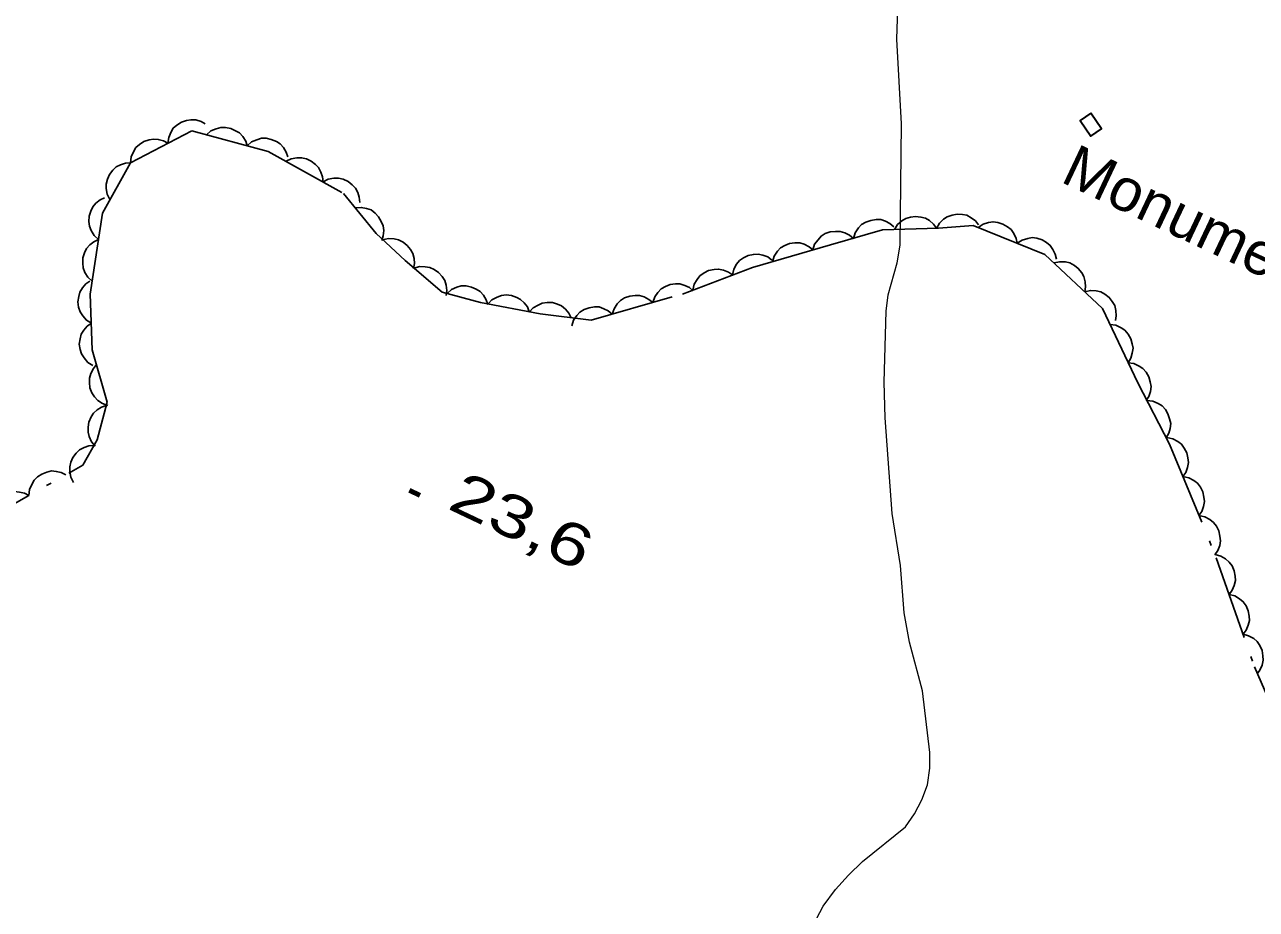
# Model space of a CAD drawing. Extents: x 356765 to 358572, y 5103174 to 5104650.
# Drawn here: x 357333.3 to 357377.11, y 5104145.05 to 5104176.51 of the extents above; entities that cross this region are included whole.
import ezdxf

# ---------------------------------------------------------------- set-up
doc = ezdxf.new("R2010")
doc.units = 0
doc.header["$LTSCALE"] = 0.6
doc.linetypes.add('DOT_DASHED', pattern=[7.7, 5, -1.2, 0.3, -1.2])
for name, color, linetype, lineweight in [('2', 7, 'Continuous', 13), ('3', 7, 'Continuous', 140), ('39', 7, 'Continuous', 35), ('44', 7, 'Continuous', 25)]:
    doc.layers.add(name, color=color, linetype=linetype, lineweight=lineweight)

msp = doc.modelspace()

# ---------------------------------------------------------------- linework, layer by layer
at = {"layer": '2'}
msp.add_lwpolyline([(357359.44, 5104140.86), (357361.7, 5104145.16), (357362.14, 5104145.76), (357362.61, 5104146.26), (357363.1, 5104146.75), (357364.63, 5104147.98), (357364.95, 5104148.45), (357365.21, 5104148.94), (357365.41, 5104149.48), (357365.5, 5104150.07), (357365.5, 5104150.63), (357365.24, 5104152.82), (357364.77, 5104154.55), (357364.59, 5104155.59), (357364.45, 5104157.28), (357364.16, 5104159.13), (357363.91, 5104162.53), (357363.87, 5104163.8), (357363.95, 5104166.32), (357364.02, 5104166.9), (357364.34, 5104168.04), (357364.44, 5104168.67), (357364.49, 5104172.98), (357364.33, 5104176), (357364.38, 5104177.82)], dxfattribs=at)
at = {"layer": '3'}
msp.add_line((357346.99, 5104159.95), (357347.35, 5104159.78), dxfattribs=at)
at = {"layer": '39'}
msp.add_lwpolyline([(357371.23, 5104173.36), (357370.85, 5104173.1), (357371.23, 5104172.54), (357371.61, 5104172.81), (357371.23, 5104173.36)], close=True, dxfattribs=at)
at = {"layer": '44'}
for points in [[(357338.39, 5104172.29), (357338.42, 5104172.5), (357338.5, 5104172.68), (357338.58, 5104172.83), (357338.71, 5104172.94), (357338.87, 5104173.04), (357339.05, 5104173.1), (357339.21, 5104173.13), (357339.39, 5104173.12), (357339.57, 5104173.07), (357339.72, 5104172.98)], [(357339.77, 5104172.59), (357339.92, 5104172.73), (357340.11, 5104172.81), (357340.27, 5104172.85), (357340.44, 5104172.85), (357340.63, 5104172.82), (357340.8, 5104172.74), (357340.94, 5104172.66), (357341.06, 5104172.53), (357341.16, 5104172.37), (357341.21, 5104172.2)], [(357341.21, 5104172.2), (357341.37, 5104172.34), (357341.56, 5104172.42), (357341.72, 5104172.47), (357341.89, 5104172.47), (357342.07, 5104172.43), (357342.25, 5104172.35), (357342.39, 5104172.27), (357342.51, 5104172.14), (357342.6, 5104171.98), (357342.66, 5104171.81)], [(357337.06, 5104171.6), (357337.08, 5104171.81), (357337.17, 5104171.99), (357337.25, 5104172.14), (357337.38, 5104172.25), (357337.54, 5104172.35), (357337.72, 5104172.41), (357337.88, 5104172.44), (357338.05, 5104172.43), (357338.23, 5104172.38), (357338.39, 5104172.29)], [(357336.33, 5104170.29), (357336.23, 5104170.48), (357336.2, 5104170.68), (357336.19, 5104170.84), (357336.24, 5104171.01), (357336.31, 5104171.18), (357336.43, 5104171.33), (357336.55, 5104171.45), (357336.7, 5104171.53), (357336.88, 5104171.58), (357337.06, 5104171.6)], [(357342.6, 5104171.65), (357342.78, 5104171.74), (357342.98, 5104171.78), (357343.15, 5104171.78), (357343.32, 5104171.74), (357343.49, 5104171.66), (357343.64, 5104171.54), (357343.75, 5104171.43), (357343.83, 5104171.27), (357343.89, 5104171.1), (357343.91, 5104170.92)], [(357343.91, 5104170.92), (357344.09, 5104171.01), (357344.29, 5104171.05), (357344.46, 5104171.05), (357344.63, 5104171.01), (357344.8, 5104170.93), (357344.95, 5104170.81), (357345.06, 5104170.7), (357345.15, 5104170.54), (357345.2, 5104170.37), (357345.22, 5104170.19)], [(357335.92, 5104168.87), (357335.77, 5104169.01), (357335.66, 5104169.19), (357335.6, 5104169.34), (357335.58, 5104169.51), (357335.59, 5104169.7), (357335.65, 5104169.88), (357335.72, 5104170.03), (357335.83, 5104170.16), (357335.98, 5104170.28), (357336.14, 5104170.35)], [(357345.06, 5104170), (357345.27, 5104170.01), (357345.46, 5104169.97), (357345.62, 5104169.92), (357345.76, 5104169.81), (357345.89, 5104169.68), (357345.98, 5104169.51), (357346.05, 5104169.36), (357346.07, 5104169.19), (357346.05, 5104169), (357346, 5104168.83)], [(357362.78, 5104168.91), (357362.84, 5104169.11), (357362.96, 5104169.28), (357363.07, 5104169.4), (357363.22, 5104169.49), (357363.4, 5104169.55), (357363.59, 5104169.58), (357363.75, 5104169.58), (357363.92, 5104169.52), (357364.08, 5104169.44), (357364.22, 5104169.32)], [(357364.24, 5104169.22), (357364.35, 5104169.4), (357364.5, 5104169.53), (357364.64, 5104169.62), (357364.81, 5104169.67), (357364.99, 5104169.69), (357365.18, 5104169.67), (357365.34, 5104169.63), (357365.49, 5104169.54), (357365.63, 5104169.41), (357365.74, 5104169.27)], [(357365.74, 5104169.26), (357365.84, 5104169.45), (357365.99, 5104169.59), (357366.12, 5104169.68), (357366.29, 5104169.74), (357366.47, 5104169.77), (357366.66, 5104169.76), (357366.82, 5104169.73), (357366.97, 5104169.64), (357367.12, 5104169.53), (357367.23, 5104169.39)], [(357367.22, 5104169.3), (357367.39, 5104169.41), (357367.59, 5104169.47), (357367.75, 5104169.5), (357367.92, 5104169.48), (357368.1, 5104169.42), (357368.26, 5104169.32), (357368.39, 5104169.22), (357368.49, 5104169.08), (357368.57, 5104168.91), (357368.61, 5104168.74)], [(357361.34, 5104168.5), (357361.4, 5104168.7), (357361.52, 5104168.86), (357361.63, 5104168.99), (357361.78, 5104169.08), (357361.95, 5104169.14), (357362.14, 5104169.16), (357362.31, 5104169.16), (357362.48, 5104169.11), (357362.64, 5104169.03), (357362.78, 5104168.91)], [(357368.61, 5104168.74), (357368.78, 5104168.85), (357368.98, 5104168.91), (357369.14, 5104168.94), (357369.31, 5104168.92), (357369.49, 5104168.86), (357369.65, 5104168.76), (357369.78, 5104168.66), (357369.88, 5104168.52), (357369.96, 5104168.35), (357370, 5104168.17)], [(357335.7, 5104167.39), (357335.54, 5104167.53), (357335.44, 5104167.7), (357335.38, 5104167.86), (357335.36, 5104168.03), (357335.37, 5104168.22), (357335.43, 5104168.4), (357335.5, 5104168.55), (357335.61, 5104168.68), (357335.76, 5104168.79), (357335.92, 5104168.87)], [(357346.03, 5104168.86), (357346.24, 5104168.91), (357346.44, 5104168.89), (357346.6, 5104168.86), (357346.76, 5104168.78), (357346.9, 5104168.66), (357347.02, 5104168.51), (357347.1, 5104168.37), (357347.15, 5104168.2), (357347.16, 5104168.02), (357347.13, 5104167.84)], [(357359.9, 5104168.08), (357359.96, 5104168.28), (357360.08, 5104168.45), (357360.19, 5104168.57), (357360.34, 5104168.66), (357360.51, 5104168.73), (357360.7, 5104168.75), (357360.87, 5104168.75), (357361.03, 5104168.7), (357361.2, 5104168.61), (357361.34, 5104168.5)], [(357358.48, 5104167.61), (357358.52, 5104167.81), (357358.62, 5104167.99), (357358.73, 5104168.12), (357358.87, 5104168.22), (357359.03, 5104168.3), (357359.22, 5104168.34), (357359.39, 5104168.35), (357359.56, 5104168.31), (357359.73, 5104168.25), (357359.88, 5104168.14)], [(357369.91, 5104168.04), (357370.12, 5104168.08), (357370.32, 5104168.07), (357370.48, 5104168.04), (357370.64, 5104167.95), (357370.78, 5104167.84), (357370.9, 5104167.69), (357370.98, 5104167.55), (357371.02, 5104167.37), (357371.04, 5104167.19), (357371.01, 5104167.01)], [(357347.14, 5104167.85), (357347.35, 5104167.91), (357347.55, 5104167.9), (357347.71, 5104167.88), (357347.87, 5104167.8), (357348.02, 5104167.7), (357348.15, 5104167.55), (357348.24, 5104167.41), (357348.29, 5104167.25), (357348.31, 5104167.06), (357348.29, 5104166.88)], [(357357.07, 5104167.07), (357357.12, 5104167.28), (357357.22, 5104167.45), (357357.32, 5104167.58), (357357.47, 5104167.69), (357357.63, 5104167.77), (357357.82, 5104167.8), (357357.98, 5104167.82), (357358.16, 5104167.78), (357358.33, 5104167.71), (357358.48, 5104167.61)], [(357335.67, 5104165.89), (357335.49, 5104166), (357335.36, 5104166.16), (357335.27, 5104166.3), (357335.21, 5104166.46), (357335.19, 5104166.65), (357335.22, 5104166.84), (357335.26, 5104167), (357335.35, 5104167.15), (357335.47, 5104167.29), (357335.61, 5104167.39)], [(357348.33, 5104166.95), (357348.48, 5104167.09), (357348.67, 5104167.17), (357348.83, 5104167.22), (357349, 5104167.22), (357349.19, 5104167.18), (357349.36, 5104167.1), (357349.5, 5104167.02), (357349.62, 5104166.89), (357349.71, 5104166.73), (357349.77, 5104166.56)], [(357355.64, 5104166.63), (357355.71, 5104166.83), (357355.82, 5104166.99), (357355.94, 5104167.11), (357356.09, 5104167.2), (357356.26, 5104167.27), (357356.45, 5104167.29), (357356.61, 5104167.29), (357356.78, 5104167.24), (357356.95, 5104167.16), (357357.08, 5104167.04)], [(357349.78, 5104166.58), (357349.92, 5104166.73), (357350.1, 5104166.82), (357350.26, 5104166.88), (357350.43, 5104166.9), (357350.62, 5104166.88), (357350.8, 5104166.81), (357350.94, 5104166.74), (357351.07, 5104166.62), (357351.18, 5104166.47), (357351.25, 5104166.3)], [(357354.2, 5104166.21), (357354.27, 5104166.41), (357354.38, 5104166.58), (357354.49, 5104166.7), (357354.64, 5104166.79), (357354.82, 5104166.86), (357355.01, 5104166.88), (357355.17, 5104166.88), (357355.34, 5104166.83), (357355.5, 5104166.74), (357355.64, 5104166.63)], [(357371.01, 5104167.01), (357371.21, 5104167.06), (357371.41, 5104167.04), (357371.58, 5104167.01), (357371.73, 5104166.93), (357371.88, 5104166.81), (357371.99, 5104166.66), (357372.08, 5104166.52), (357372.12, 5104166.35), (357372.13, 5104166.16), (357372.1, 5104165.99)], [(357351.25, 5104166.28), (357351.39, 5104166.44), (357351.56, 5104166.54), (357351.71, 5104166.61), (357351.88, 5104166.63), (357352.07, 5104166.63), (357352.25, 5104166.57), (357352.4, 5104166.51), (357352.54, 5104166.39), (357352.65, 5104166.25), (357352.74, 5104166.09)], [(357352.76, 5104165.8), (357352.82, 5104166), (357352.94, 5104166.17), (357353.05, 5104166.29), (357353.2, 5104166.38), (357353.38, 5104166.44), (357353.57, 5104166.47), (357353.73, 5104166.47), (357353.9, 5104166.41), (357354.06, 5104166.33), (357354.2, 5104166.21)], [(357335.72, 5104164.39), (357335.54, 5104164.5), (357335.41, 5104164.66), (357335.32, 5104164.8), (357335.27, 5104164.96), (357335.24, 5104165.15), (357335.27, 5104165.34), (357335.31, 5104165.5), (357335.4, 5104165.65), (357335.52, 5104165.79), (357335.67, 5104165.89)], [(357371.91, 5104165.85), (357372.12, 5104165.82), (357372.3, 5104165.73), (357372.44, 5104165.64), (357372.55, 5104165.5), (357372.65, 5104165.34), (357372.7, 5104165.16), (357372.73, 5104165), (357372.7, 5104164.83), (357372.65, 5104164.65), (357372.56, 5104164.49)], [(357336.26, 5104162.97), (357336.07, 5104163.04), (357335.9, 5104163.15), (357335.78, 5104163.27), (357335.69, 5104163.42), (357335.62, 5104163.59), (357335.6, 5104163.78), (357335.6, 5104163.94), (357335.65, 5104164.11), (357335.74, 5104164.28), (357335.85, 5104164.42)], [(357372.56, 5104164.49), (357372.76, 5104164.46), (357372.95, 5104164.37), (357373.08, 5104164.28), (357373.2, 5104164.15), (357373.29, 5104163.99), (357373.34, 5104163.81), (357373.37, 5104163.64), (357373.35, 5104163.47), (357373.29, 5104163.29), (357373.2, 5104163.14)], [(357335.81, 5104161.52), (357335.67, 5104161.68), (357335.59, 5104161.87), (357335.55, 5104162.02), (357335.55, 5104162.2), (357335.58, 5104162.38), (357335.66, 5104162.56), (357335.74, 5104162.7), (357335.87, 5104162.81), (357336.03, 5104162.91), (357336.2, 5104162.97)], [(357373.22, 5104163.15), (357373.43, 5104163.12), (357373.62, 5104163.04), (357373.76, 5104162.96), (357373.88, 5104162.83), (357373.97, 5104162.67), (357374.03, 5104162.49), (357374.07, 5104162.33), (357374.05, 5104162.15), (357374, 5104161.98), (357373.91, 5104161.82)], [(357335.03, 5104160.23), (357334.94, 5104160.42), (357334.9, 5104160.62), (357334.9, 5104160.78), (357334.94, 5104160.95), (357335.01, 5104161.12), (357335.13, 5104161.27), (357335.25, 5104161.39), (357335.41, 5104161.47), (357335.58, 5104161.53), (357335.76, 5104161.54)], [(357373.93, 5104161.83), (357374.14, 5104161.78), (357374.32, 5104161.69), (357374.45, 5104161.59), (357374.55, 5104161.45), (357374.64, 5104161.28), (357374.68, 5104161.1), (357374.7, 5104160.94), (357374.67, 5104160.76), (357374.6, 5104160.59), (357374.5, 5104160.44)], [(357333.45, 5104159.77), (357333.47, 5104159.98), (357333.55, 5104160.16), (357333.63, 5104160.31), (357333.75, 5104160.43), (357333.91, 5104160.53), (357334.09, 5104160.6), (357334.25, 5104160.64), (357334.42, 5104160.62), (357334.6, 5104160.58), (357334.76, 5104160.5)], [(357374.5, 5104160.44), (357374.71, 5104160.4), (357374.89, 5104160.3), (357375.02, 5104160.2), (357375.13, 5104160.06), (357375.21, 5104159.9), (357375.25, 5104159.71), (357375.27, 5104159.55), (357375.24, 5104159.38), (357375.17, 5104159.2), (357375.07, 5104159.05)], [(357332.14, 5104159.04), (357332.16, 5104159.24), (357332.24, 5104159.43), (357332.32, 5104159.58), (357332.45, 5104159.7), (357332.6, 5104159.8), (357332.78, 5104159.87), (357332.94, 5104159.91), (357333.11, 5104159.89), (357333.29, 5104159.85), (357333.45, 5104159.77)], [(357375.07, 5104159.05), (357375.28, 5104159.01), (357375.46, 5104158.91), (357375.59, 5104158.81), (357375.7, 5104158.67), (357375.78, 5104158.51), (357375.82, 5104158.32), (357375.84, 5104158.16), (357375.81, 5104157.99), (357375.74, 5104157.81), (357375.64, 5104157.66)], [(357375.65, 5104157.67), (357375.85, 5104157.61), (357376.02, 5104157.51), (357376.15, 5104157.4), (357376.25, 5104157.26), (357376.33, 5104157.09), (357376.36, 5104156.9), (357376.37, 5104156.74), (357376.33, 5104156.57), (357376.25, 5104156.4), (357376.15, 5104156.25)], [(357376.15, 5104156.25), (357376.35, 5104156.2), (357376.52, 5104156.09), (357376.65, 5104155.99), (357376.75, 5104155.84), (357376.82, 5104155.67), (357376.86, 5104155.48), (357376.87, 5104155.32), (357376.82, 5104155.15), (357376.75, 5104154.98), (357376.64, 5104154.84)], [(357376.64, 5104154.84), (357376.84, 5104154.78), (357377.02, 5104154.68), (357377.14, 5104154.57), (357377.24, 5104154.43), (357377.32, 5104154.26), (357377.35, 5104154.07), (357377.36, 5104153.91), (357377.32, 5104153.73), (357377.24, 5104153.56), (357377.14, 5104153.42)]]:
    msp.add_lwpolyline(points, dxfattribs=at)
at = {"layer": '44', "linetype": 'DOT_DASHED'}
msp.add_lwpolyline([(357330.83, 5104158.3), (357335.37, 5104160.84), (357335.87, 5104161.74), (357336.23, 5104163.09), (357335.7, 5104164.95), (357335.63, 5104166.93), (357336.06, 5104169.81), (357337.06, 5104171.6), (357339.24, 5104172.73), (357341.96, 5104172), (357344.64, 5104170.51), (357345.8, 5104169.08), (357346.83, 5104168.12), (357348.15, 5104167), (357349.51, 5104166.63), (357351.63, 5104166.23), (357353.45, 5104166), (357356.7, 5104166.93), (357359.19, 5104167.88), (357361.97, 5104168.68), (357363.82, 5104169.21), (357365.81, 5104169.27), (357367.04, 5104169.37), (357369.59, 5104168.34), (357371.64, 5104166.42), (357372.9, 5104163.77), (357374.03, 5104161.59), (357375.69, 5104157.55), (357377.05, 5104153.67), (357379.27, 5104148.54)], dxfattribs=at)

# ---------------------------------------------------------------- texts
at = {"layer": '3', "width": 1.35}
msp.add_text('23,6   ', height=1.5, rotation=334.619, dxfattribs=at).set_placement((357348.29, 5104159.32))
at = {"layer": '39', "width": 1.05}
msp.add_text('Monument', height=1.5, rotation=334.72, dxfattribs=at).set_placement((357370.1, 5104170.94))

doc.saveas('drawing.dxf')
